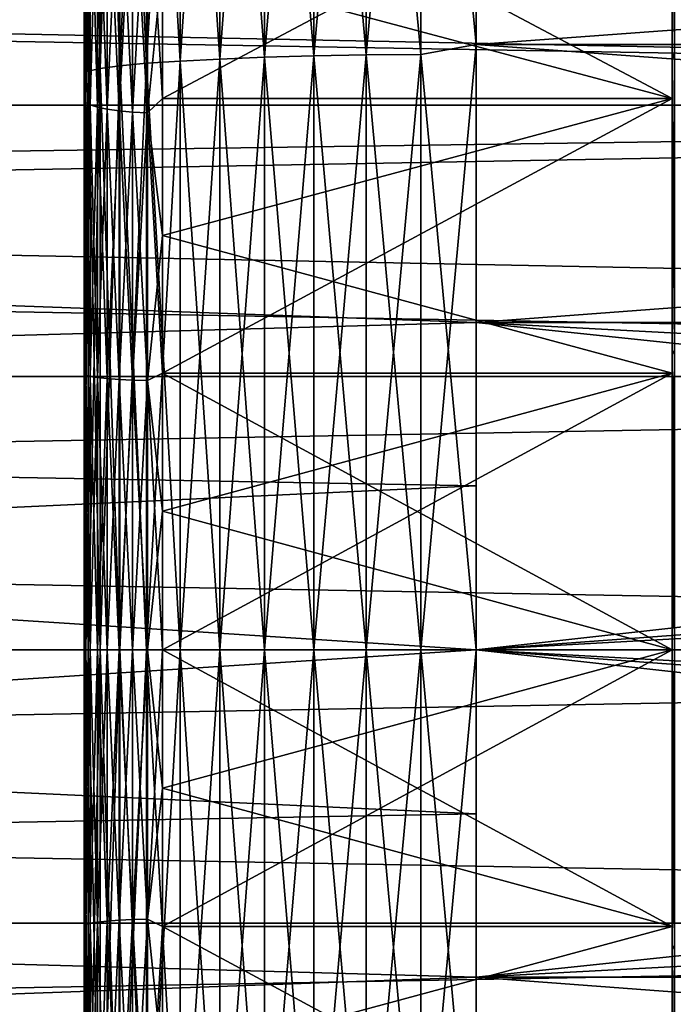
# Model space of a CAD drawing. Header units: metres. Extents: x -17 to 65, y -30 to 30.
# Tile 287 of 413: x 42.8 to 44.5, y -0.9 to 1.6. Entities that reach past the tile are written whole.
import ezdxf

# ---------------------------------------------------------------- set-up
doc = ezdxf.new("R2010")
doc.units = ezdxf.units.M
doc.layers.add('solid_508461', color=7, linetype='CONTINUOUS')

msp = doc.modelspace()

# ---------------------------------------------------------------- linework, layer by layer
at = {"layer": 'solid_508461'}
for points in [[(43.858959, 3.034038, 29.836134), (44, 1.544363, 29.960222), (44, 3.08463, 29.840996)], [(43.858959, 3.034038, -29.836134), (44, 3.08463, -29.840996), (44, 1.544363, -29.960222)], [(44, 1.544363, 29.960222), (65, 1.544303, 29.960224), (65, 3.084638, 29.840996)], [(44, 3.08463, 29.840996), (44, 1.544363, 29.960222), (65, 3.084638, 29.840996)], [(44, 3.08463, -29.840996), (65, 3.084638, -29.840996), (65, 1.544303, -29.960224)], [(44, 1.544363, -29.960222), (44, 3.08463, -29.840996), (65, 1.544303, -29.960224)], [(43.460079, 3.019036, -29.688608), (43.460079, 1.511458, -29.803415), (43.34568, 3.010386, -29.603548)], [(43.460079, 3.019036, 29.688608), (43.34568, 3.010386, 29.603548), (43.34568, 1.507128, 29.718025)], [(43.460079, 1.511458, 29.803415), (43.460079, 3.019036, 29.688608), (43.34568, 1.507128, 29.718025)], [(43.585495, 3.025949, -29.756588), (43.585495, 1.514919, -29.871658), (43.460079, 3.019036, -29.688608)], [(43.585495, 3.025949, 29.756588), (43.460079, 3.019036, 29.688608), (43.460079, 1.511458, 29.803415)], [(43.585495, 1.514919, 29.871658), (43.585495, 3.025949, 29.756588), (43.460079, 1.511458, 29.803415)], [(43.585495, 1.514919, -29.871658), (43.460079, 1.511458, -29.803415), (43.460079, 3.019036, -29.688608)], [(43.719364, 3.030984, -29.806101), (43.719364, 1.51744, -29.921362), (43.585495, 3.025949, -29.756588)], [(43.719364, 3.030984, 29.806101), (43.585495, 3.025949, 29.756588), (43.585495, 1.514919, 29.871658)], [(43.719364, 1.51744, 29.921362), (43.719364, 3.030984, 29.806101), (43.585495, 1.514919, 29.871658)], [(43.719364, 1.51744, -29.921362), (43.585495, 1.514919, -29.871658), (43.585495, 3.025949, -29.756588)], [(43.858959, 3.034038, -29.836134), (43.858959, 1.518969, -29.951511), (43.719364, 3.030984, -29.806101)], [(43.858959, 3.034038, 29.836134), (43.719364, 3.030984, 29.806101), (43.719364, 1.51744, 29.921362)], [(43.858959, 1.518969, 29.951511), (43.858959, 3.034038, 29.836134), (43.719364, 1.51744, 29.921362)], [(43.858959, 1.518969, -29.951511), (43.719364, 1.51744, -29.921362), (43.719364, 3.030984, -29.806101)], [(43.858959, 1.518969, 29.951511), (44, 1.544363, 29.960222), (43.858959, 3.034038, 29.836134)], [(43.858959, 3.034038, -29.836134), (44, 1.544363, -29.960222), (43.858959, 1.518969, -29.951511)], [(43.244625, 3.000176, -29.503141), (43.244625, 1.502016, -29.617229), (43.158978, 2.988614, -29.389437)], [(43.244625, 3.000176, 29.503141), (43.158978, 2.988614, 29.389437), (43.158978, 1.496227, 29.503086)], [(43.244625, 1.502016, 29.617229), (43.244625, 3.000176, 29.503141), (43.158978, 1.496227, 29.503086)], [(43.34568, 3.010386, -29.603548), (43.34568, 1.507128, -29.718025), (43.244625, 3.000176, -29.503141)], [(43.34568, 3.010386, 29.603548), (43.244625, 3.000176, 29.503141), (43.244625, 1.502016, 29.617229)], [(43.34568, 1.507128, 29.718025), (43.34568, 3.010386, 29.603548), (43.244625, 1.502016, 29.617229)], [(43.34568, 1.507128, -29.718025), (43.244625, 1.502016, -29.617229), (43.244625, 3.000176, -29.503141)], [(43.460079, 1.511458, -29.803415), (43.34568, 1.507128, -29.718025), (43.34568, 3.010386, -29.603548)], [(43.090488, 2.975935, -29.264753), (43.090488, 1.489879, -29.37792), (43.040546, 2.962398, -29.131634)], [(43.090488, 2.975935, 29.264753), (43.040546, 2.962398, 29.131634), (43.040546, 1.483102, 29.244286)], [(43.090488, 1.489879, 29.37792), (43.090488, 2.975935, 29.264753), (43.040546, 1.483102, 29.244286)], [(43.158978, 2.988614, -29.389437), (43.158978, 1.496227, -29.503086), (43.090488, 2.975935, -29.264753)], [(43.158978, 2.988614, 29.389437), (43.090488, 2.975935, 29.264753), (43.090488, 1.489879, 29.37792)], [(43.158978, 1.496227, 29.503086), (43.158978, 2.988614, 29.389437), (43.090488, 1.489879, 29.37792)], [(43.158978, 1.496227, -29.503086), (43.090488, 1.489879, -29.37792), (43.090488, 2.975935, -29.264753)], [(43.244625, 1.502016, -29.617229), (43.158978, 1.496227, -29.503086), (43.158978, 2.988614, -29.389437)], [(43.010178, 2.948279, -28.992796), (43.010178, 1.476034, -29.104912), (43, 2.273082, -28.910778)], [(43.010178, 2.948279, 28.992796), (43, 2.273071, 28.910778), (43, 1.515642, 28.960361)], [(43.010178, 1.476034, 29.104912), (43.010178, 2.948279, 28.992796), (43, 1.515642, 28.960361)], [(43.040546, 2.962398, -29.131634), (43.040546, 1.483102, -29.244286), (43.010178, 2.948279, -28.992796)], [(43.040546, 2.962398, 29.131634), (43.010178, 2.948279, 28.992796), (43.010178, 1.476034, 29.104912)], [(43.040546, 1.483102, 29.244286), (43.040546, 2.962398, 29.131634), (43.010178, 1.476034, 29.104912)], [(43.040546, 1.483102, -29.244286), (43.010178, 1.476034, -29.104912), (43.010178, 2.948279, -28.992796)], [(43.090488, 1.489879, -29.37792), (43.040546, 1.483102, -29.244286), (43.040546, 2.962398, -29.131634)], [(43, 2.0827, -8.034443), (43, 2.273082, -28.910778), (43, 1.515652, -28.960361)], [(43.010178, 1.476034, -29.104912), (43, 1.515652, -28.960361), (43, 2.273082, -28.910778)], [(43, 2.082708, 8.034441), (43, 1.515642, 28.960361), (43, 2.273071, 28.910778)], [(44.505764, 1.523903, 9.132253), (44.5, 2.250454, 8.920503), (44.505764, 2.272834, 8.975219)], [(44.505764, 2.272834, -8.975219), (44.5, 2.250446, -8.920505), (44.505764, 1.523903, -9.132253)], [(44.5, 2.096466, 7.823985), (44.5, 2.250454, 8.920503), (44.5, 1.505854, 9.075926)], [(44.505764, 1.523903, 9.132253), (44.5, 1.505854, 9.075926), (44.5, 2.250454, 8.920503)], [(44.5, 2.096466, -7.823985), (44.5, 1.505845, -9.075928), (44.5, 2.250446, -8.920505)], [(44.505764, 1.523903, -9.132253), (44.5, 2.250446, -8.920505), (44.5, 1.505845, -9.075928)], [(43.200001, 1.40655, -7.976943), (44.5, 1.406481, -7.976955), (44.5, 2.096466, -7.823985)], [(43.200001, 1.753161, -7.907998), (43.200001, 1.40655, -7.976943), (44.5, 2.096466, -7.823985)], [(43.200001, 2.096434, 7.823999), (44.5, 2.096466, 7.823985), (44.5, 1.406481, 7.976955)], [(43.200001, 1.753161, 7.907998), (43.200001, 2.096434, 7.823999), (44.5, 1.406481, 7.976955)], [(44.5, 1.406481, 7.976955), (44.5, 2.096466, 7.823985), (44.5, 1.505854, 9.075926)], [(44.5, 2.096466, -7.823985), (44.5, 1.406481, -7.976955), (44.5, 1.505845, -9.075928)], [(52, 1.389159, -7.878468), (13.5, 1.389214, -7.878456), (13.5, 2.070524, -7.727413)], [(52, 2.070505, -7.727415), (52, 1.389159, -7.878468), (13.5, 2.070524, -7.727413)], [(52, 2.070505, 7.727415), (13.5, 2.070524, 7.727413), (13.5, 1.389214, 7.878456)], [(52, 1.389159, 7.878468), (52, 2.070505, 7.727415), (13.5, 1.389214, 7.878456)], [(43, 2.082708, 8.034441), (43, 1.393677, 8.182158), (43, 1.515642, 28.960361)], [(43.003796, 1.396152, 8.142383), (43, 1.393677, 8.182158), (43, 2.082708, 8.034441)], [(43.003796, 1.396152, 8.142383), (43, 2.082708, 8.034441), (43.003796, 2.081645, 7.994648)], [(43, 1.393668, -8.182158), (43, 2.0827, -8.034443), (43, 1.515652, -28.960361)], [(43.003796, 1.396152, -8.142383), (43, 2.0827, -8.034443), (43, 1.393668, -8.182158)], [(43.003796, 2.081645, -7.994648), (43, 2.0827, -8.034443), (43.003796, 1.396152, -8.142383)], [(43.003796, 2.081645, -7.994648), (43.003796, 1.396152, -8.142383), (43.015148, 2.072178, -7.958292)], [(43.003796, 2.081645, 7.994648), (43.015148, 2.072178, 7.958292), (43.015148, 1.389803, 8.105355)], [(43.003796, 1.396152, 8.142383), (43.003796, 2.081645, 7.994648), (43.015148, 1.389803, 8.105355)], [(43.003796, 1.396152, -8.142383), (43.015148, 1.389803, -8.105355), (43.015148, 2.072178, -7.958292)], [(43.015148, 2.072178, -7.958292), (43.015148, 1.389803, -8.105355), (43.033619, 2.063452, -7.924781)], [(43.015148, 2.072178, 7.958292), (43.033619, 2.063452, 7.924781), (43.033619, 1.38395, 8.071225)], [(43.015148, 1.389803, 8.105355), (43.015148, 2.072178, 7.958292), (43.033619, 1.38395, 8.071225)], [(43.015148, 1.389803, -8.105355), (43.033619, 1.38395, -8.071225), (43.033619, 2.063452, -7.924781)], [(43.033619, 2.063452, -7.924781), (43.033619, 1.38395, -8.071225), (43.058495, 2.055804, -7.895406)], [(43.033619, 2.063452, 7.924781), (43.058495, 2.055804, 7.895406), (43.058495, 1.378821, 8.041307)], [(43.033619, 1.38395, 8.071225), (43.033619, 2.063452, 7.924781), (43.058495, 1.378821, 8.041307)], [(43.033619, 1.38395, -8.071225), (43.058495, 1.378821, -8.041307), (43.058495, 2.055804, -7.895406)], [(43.058495, 2.055804, -7.895406), (43.058495, 1.378821, -8.041307), (43.088821, 2.049526, -7.871297)], [(43.058495, 2.055804, 7.895406), (43.088821, 2.049526, 7.871297), (43.088821, 1.37461, 8.016753)], [(43.058495, 1.378821, 8.041307), (43.058495, 2.055804, 7.895406), (43.088821, 1.37461, 8.016753)], [(43.058495, 1.378821, -8.041307), (43.088821, 1.37461, -8.016753), (43.088821, 2.049526, -7.871297)], [(43.088821, 2.049526, -7.871297), (43.088821, 1.37461, -8.016753), (43.123428, 2.044862, -7.853384)], [(43.088821, 2.049526, 7.871297), (43.123428, 2.044862, 7.853384), (43.123428, 1.371482, 7.998509)], [(43.088821, 1.37461, 8.016753), (43.088821, 2.049526, 7.871297), (43.123428, 1.371482, 7.998509)], [(43.088821, 1.37461, -8.016753), (43.123428, 1.371482, -7.998509), (43.123428, 2.044862, -7.853384)], [(43.123428, 2.044862, -7.853384), (43.123428, 1.371482, -7.998509), (43.16098, 2.041991, -7.842356)], [(43.123428, 2.044862, 7.853384), (43.16098, 2.041991, 7.842356), (43.16098, 1.369556, 7.987277)], [(43.123428, 1.371482, 7.998509), (43.123428, 2.044862, 7.853384), (43.16098, 1.369556, 7.987277)], [(43.123428, 1.371482, -7.998509), (43.16098, 1.369556, -7.987277), (43.16098, 2.041991, -7.842356)], [(43.16098, 2.041991, -7.842356), (43.16098, 1.369556, -7.987277), (43.200001, 1.753161, -7.907998)], [(43.16098, 2.041991, 7.842356), (43.200001, 1.753161, 7.907998), (43.200001, 1.40655, 7.976943)], [(43.16098, 1.369556, 7.987277), (43.16098, 2.041991, 7.842356), (43.200001, 1.40655, 7.976943)], [(35, 1.729163, -6.265776), (51.500004, 1.396535, -6.348204), (51.500004, 1.947275, -6.201461)], [(35, 1.729163, 6.265776), (51.500004, 1.947274, 6.201461), (51.500004, 1.396535, 6.348204)], [(43.16098, 1.369556, -7.987277), (43.200001, 1.40655, -7.976943), (43.200001, 1.753161, -7.907998)], [(43.200001, 1.40655, 7.976943), (43.200001, 1.753161, 7.907998), (44.5, 1.406481, 7.976955)], [(35, 1.160623, 6.395543), (35, 1.729163, 6.265776), (51.500004, 1.396535, 6.348204)], [(35, 1.729163, -6.265776), (35, 1.160623, -6.395543), (51.500004, 1.396535, -6.348204)], [(43.858959, 1.518969, -29.951511), (44, 1.544363, -29.960222), (44, 0, -30)], [(43.858959, 0, 29.990004), (44, 0, 30), (44, 1.544363, 29.960222)], [(43.858959, 1.518969, 29.951511), (43.858959, 0, 29.990004), (44, 1.544363, 29.960222)], [(44, 1.544363, 29.960222), (44, 0, 30), (65, 1.544303, 29.960224)], [(44, 1.544363, -29.960222), (65, 1.544303, -29.960224), (65, 0, -30)], [(44, 1.544363, -29.960222), (65, 0, -30), (44, 0, -30)], [(44, 0, 30), (65, 0, 30), (65, 1.544303, 29.960224)], [(43, 1.393668, -8.182158), (43, 1.515652, -28.960361), (43, 0.757963, -28.990101)], [(43.010178, 1.476034, -29.104912), (43, 0.757963, -28.990101), (43, 1.515652, -28.960361)], [(43, 1.393677, 8.182158), (43, 0.757956, 28.990101), (43, 1.515642, 28.960361)], [(43.010178, 1.476034, 29.104912), (43, 1.515642, 28.960361), (43, 0.757956, 28.990101)], [(43.34568, 1.507128, 29.718025), (43.244625, 0, 29.655293), (43.34568, 0, 29.756216)], [(43.34568, 1.507128, 29.718025), (43.244625, 1.502016, 29.617229), (43.244625, 0, 29.655293)], [(43.34568, 1.507128, -29.718025), (43.34568, 0, -29.756216), (43.244625, 1.502016, -29.617229)], [(43.460079, 1.511458, 29.803415), (43.34568, 0, 29.756216), (43.460079, 0, 29.841717)], [(43.460079, 1.511458, 29.803415), (43.34568, 1.507128, 29.718025), (43.34568, 0, 29.756216)], [(43.460079, 1.511458, -29.803415), (43.460079, 0, -29.841717), (43.34568, 1.507128, -29.718025)], [(43.34568, 1.507128, -29.718025), (43.460079, 0, -29.841717), (43.34568, 0, -29.756216)], [(43.585495, 1.514919, 29.871658), (43.460079, 0, 29.841717), (43.585495, 0, 29.910048)], [(43.585495, 1.514919, 29.871658), (43.460079, 1.511458, 29.803415), (43.460079, 0, 29.841717)], [(43.585495, 1.514919, -29.871658), (43.585495, 0, -29.910048), (43.460079, 1.511458, -29.803415)], [(43.460079, 1.511458, -29.803415), (43.585495, 0, -29.910048), (43.460079, 0, -29.841717)], [(43.719364, 1.51744, 29.921362), (43.585495, 0, 29.910048), (43.719364, 0, 29.959814)], [(43.719364, 1.51744, 29.921362), (43.585495, 1.514919, 29.871658), (43.585495, 0, 29.910048)], [(43.719364, 1.51744, -29.921362), (43.719364, 0, -29.959814), (43.585495, 1.514919, -29.871658)], [(43.585495, 1.514919, -29.871658), (43.719364, 0, -29.959814), (43.585495, 0, -29.910048)], [(43.858959, 1.518969, 29.951511), (43.719364, 0, 29.959814), (43.858959, 0, 29.990004)], [(43.858959, 1.518969, 29.951511), (43.719364, 1.51744, 29.921362), (43.719364, 0, 29.959814)], [(43.858959, 1.518969, -29.951511), (43.858959, 0, -29.990004), (43.719364, 1.51744, -29.921362)], [(43.719364, 1.51744, -29.921362), (43.858959, 0, -29.990004), (43.719364, 0, -29.959814)], [(43.858959, 1.518969, -29.951511), (44, 0, -30), (43.858959, 0, -29.990004)], [(44.505764, 0.764563, 9.226905), (44.5, 1.505854, 9.075926), (44.505764, 1.523903, 9.132253)], [(44.505764, 1.523903, -9.132253), (44.5, 1.505845, -9.075928), (44.505764, 0.764563, -9.226905)], [(43.040546, 1.483102, 29.244286), (43.010178, 0, 29.142315), (43.040546, 0, 29.28187)], [(43.040546, 1.483102, 29.244286), (43.010178, 1.476034, 29.104912), (43.010178, 0, 29.142315)], [(43.040546, 1.483102, -29.244286), (43.040546, 0, -29.28187), (43.010178, 1.476034, -29.104912)], [(43.090488, 1.489879, 29.37792), (43.040546, 0, 29.28187), (43.090488, 0, 29.415674)], [(43.090488, 1.489879, 29.37792), (43.040546, 1.483102, 29.244286), (43.040546, 0, 29.28187)], [(43.090488, 1.489879, -29.37792), (43.090488, 0, -29.415674), (43.040546, 1.483102, -29.244286)], [(43.040546, 1.483102, -29.244286), (43.090488, 0, -29.415674), (43.040546, 0, -29.28187)], [(43.158978, 1.496227, 29.503086), (43.090488, 0, 29.415674), (43.158978, 0, 29.541)], [(43.158978, 1.496227, 29.503086), (43.090488, 1.489879, 29.37792), (43.090488, 0, 29.415674)], [(43.158978, 1.496227, -29.503086), (43.158978, 0, -29.541), (43.090488, 1.489879, -29.37792)], [(43.090488, 1.489879, -29.37792), (43.158978, 0, -29.541), (43.090488, 0, -29.415674)], [(43.244625, 1.502016, 29.617229), (43.158978, 0, 29.541), (43.244625, 0, 29.655293)], [(43.244625, 1.502016, 29.617229), (43.158978, 1.496227, 29.503086), (43.158978, 0, 29.541)], [(43.244625, 1.502016, -29.617229), (43.244625, 0, -29.655293), (43.158978, 1.496227, -29.503086)], [(43.158978, 1.496227, -29.503086), (43.244625, 0, -29.655293), (43.158978, 0, -29.541)], [(43.244625, 1.502016, -29.617229), (43.34568, 0, -29.756216), (43.244625, 0, -29.655293)], [(44.5, 1.406481, 7.976955), (44.5, 1.505854, 9.075926), (44.5, 0.753388, 9.169094)], [(44.505764, 0.764563, 9.226905), (44.5, 0.753388, 9.169094), (44.5, 1.505854, 9.075926)], [(44.5, 1.406481, -7.976955), (44.5, 0.753381, -9.169095), (44.5, 1.505845, -9.075928)], [(44.505764, 0.764563, -9.226905), (44.5, 1.505845, -9.075928), (44.5, 0.753381, -9.169095)], [(43.010178, 1.476034, 29.104912), (43, 0.757956, 28.990101), (43, 0, 29)], [(43.010178, 1.476034, 29.104912), (43, 0, 29), (43.010178, 0, 29.142315)], [(43.010178, 1.476034, -29.104912), (43.010178, 0, -29.142315), (43, 0.757963, -28.990101)], [(43.010178, 1.476034, -29.104912), (43.040546, 0, -29.28187), (43.010178, 0, -29.142315)], [(52, 0.697224, -7.969552), (13.5, 0.697233, -7.969556), (13.5, 1.389214, -7.878456)], [(52, 1.389159, -7.878468), (52, 0.697224, -7.969552), (13.5, 1.389214, -7.878456)], [(52, 1.389159, 7.878468), (13.5, 1.389214, 7.878456), (13.5, 0.697233, 7.969556)], [(52, 0.697224, 7.969552), (52, 1.389159, 7.878468), (13.5, 0.697233, 7.969556)], [(35, 1.160623, 6.395543), (51.500004, 1.396535, 6.348204), (51.500004, 0.834936, 6.446152)], [(35, 1.160623, -6.395543), (44, 0.834936, -6.446152), (51.500004, 1.396535, -6.348204)], [(43.003796, 0.7006, 8.231452), (43, 1.393677, 8.182158), (43.003796, 1.396152, 8.142383)], [(43.003796, 1.396152, -8.142383), (43, 1.393668, -8.182158), (43.003796, 0.7006, -8.231452)], [(43, 1.393677, 8.182158), (43, 0.697192, 8.27066), (43, 0.757956, 28.990101)], [(43.003796, 0.7006, 8.231452), (43, 0.697192, 8.27066), (43, 1.393677, 8.182158)], [(43, 0.697185, -8.270661), (43, 1.393668, -8.182158), (43, 0.757963, -28.990101)], [(43.003796, 0.7006, -8.231452), (43, 1.393668, -8.182158), (43, 0.697185, -8.270661)], [(43.003796, 1.396152, -8.142383), (43.003796, 0.7006, -8.231452), (43.015148, 1.389803, -8.105355)], [(43.003796, 1.396152, 8.142383), (43.015148, 1.389803, 8.105355), (43.015148, 0.697414, 8.194019)], [(43.003796, 0.7006, 8.231452), (43.003796, 1.396152, 8.142383), (43.015148, 0.697414, 8.194019)], [(43.003796, 0.7006, -8.231452), (43.015148, 0.697414, -8.194019), (43.015148, 1.389803, -8.105355)], [(43.015148, 1.389803, -8.105355), (43.015148, 0.697414, -8.194019), (43.033619, 1.38395, -8.071225)], [(43.015148, 1.389803, 8.105355), (43.033619, 1.38395, 8.071225), (43.033619, 0.694477, 8.159515)], [(43.015148, 0.697414, 8.194019), (43.015148, 1.389803, 8.105355), (43.033619, 0.694477, 8.159515)], [(43.015148, 0.697414, -8.194019), (43.033619, 0.694477, -8.159515), (43.033619, 1.38395, -8.071225)], [(43.033619, 1.38395, -8.071225), (43.033619, 0.694477, -8.159515), (43.058495, 1.378821, -8.041307)], [(43.033619, 1.38395, 8.071225), (43.058495, 1.378821, 8.041307), (43.058495, 0.691903, 8.129271)], [(43.033619, 0.694477, 8.159515), (43.033619, 1.38395, 8.071225), (43.058495, 0.691903, 8.129271)], [(43.16098, 1.369556, -7.987277), (43.200001, 1.057262, -8.030704), (43.200001, 1.40655, -7.976943)], [(43.16098, 1.369556, 7.987277), (43.200001, 1.40655, 7.976943), (43.200001, 1.057262, 8.030704)], [(43.200001, 1.40655, -7.976943), (43.200001, 1.057262, -8.030704), (44.5, 1.406481, -7.976955)], [(43.200001, 1.057262, 8.030704), (43.200001, 1.40655, 7.976943), (44.5, 1.406481, 7.976955)], [(43.200001, 0.705961, -8.069177), (44.5, 0.705973, -8.069169), (44.5, 1.406481, -7.976955)], [(43.200001, 1.057262, -8.030704), (43.200001, 0.705961, -8.069177), (44.5, 1.406481, -7.976955)], [(43.200001, 1.057262, 8.030704), (44.5, 1.406481, 7.976955), (44.5, 0.705973, 8.069169)], [(44, 0.834936, -6.446152), (51.500004, 0.834936, -6.446152), (51.500004, 1.396535, -6.348204)], [(44.5, 0.705973, 8.069169), (44.5, 1.406481, 7.976955), (44.5, 0.753388, 9.169094)], [(44.5, 1.406481, -7.976955), (44.5, 0.705973, -8.069169), (44.5, 0.753381, -9.169095)], [(43.033619, 0.694477, -8.159515), (43.058495, 0.691903, -8.129271), (43.058495, 1.378821, -8.041307)], [(43.058495, 1.378821, -8.041307), (43.058495, 0.691903, -8.129271), (43.088821, 1.37461, -8.016753)], [(43.058495, 1.378821, 8.041307), (43.088821, 1.37461, 8.016753), (43.088821, 0.68979, 8.104447)], [(43.058495, 0.691903, 8.129271), (43.058495, 1.378821, 8.041307), (43.088821, 0.68979, 8.104447)], [(43.058495, 0.691903, -8.129271), (43.088821, 0.68979, -8.104447), (43.088821, 1.37461, -8.016753)], [(43.088821, 1.37461, -8.016753), (43.088821, 0.68979, -8.104447), (43.123428, 1.371482, -7.998509)], [(43.088821, 1.37461, 8.016753), (43.123428, 1.371482, 7.998509), (43.123428, 0.68822, 8.086004)], [(43.088821, 0.68979, 8.104447), (43.088821, 1.37461, 8.016753), (43.123428, 0.68822, 8.086004)], [(43.088821, 0.68979, -8.104447), (43.123428, 0.68822, -8.086004), (43.123428, 1.371482, -7.998509)], [(43.123428, 1.371482, -7.998509), (43.123428, 0.68822, -8.086004), (43.16098, 1.369556, -7.987277)], [(43.123428, 1.371482, 7.998509), (43.16098, 1.369556, 7.987277), (43.16098, 0.687254, 8.074649)], [(43.123428, 0.68822, 8.086004), (43.123428, 1.371482, 7.998509), (43.16098, 0.687254, 8.074649)], [(43.123428, 0.68822, -8.086004), (43.16098, 0.687254, -8.074649), (43.16098, 1.369556, -7.987277)], [(43.16098, 1.369556, -7.987277), (43.16098, 0.687254, -8.074649), (43.200001, 1.057262, -8.030704)], [(43.16098, 1.369556, 7.987277), (43.200001, 1.057262, 8.030704), (43.200001, 0.705961, 8.069177)], [(43.16098, 0.687254, 8.074649), (43.16098, 1.369556, 7.987277), (43.200001, 0.705961, 8.069177)], [(35, 1.160623, 6.395543), (51.500004, 0.834936, 6.446152), (44, 0.834936, 6.446152)], [(35, 0.582621, 6.473829), (35, 1.160623, 6.395543), (44, 0.834936, 6.446152)], [(35, 1.160623, -6.395543), (35, 0.582621, -6.473829), (44, 0.834936, -6.446152)], [(43.16098, 0.687254, -8.074649), (43.200001, 0.705961, -8.069177), (43.200001, 1.057262, -8.030704)], [(43.200001, 0.705961, 8.069177), (43.200001, 1.057262, 8.030704), (44.5, 0.705973, 8.069169)], [(35, 0.582621, 6.473829), (44, 0.834936, 6.446152), (44, 0.418336, 6.486524)], [(35, 0.582621, -6.473829), (44, 0.418336, -6.486524), (44, 0.834936, -6.446152)], [(44, 0, 6.928203), (44, 0.418336, 6.486524), (44, 0.834936, 6.446152)], [(44, 0, 6.928203), (44, 0.834936, 6.446152), (51.500004, 0.834936, 6.446152)], [(44, 0, 6.928203), (51.500004, 0.834936, 6.446152), (51.696056, 0.425534, 6.682521)], [(51.695812, 0.426005, -6.682249), (51.500004, 0.834936, -6.446152), (44, 0.834936, -6.446152)], [(44, 0, -6.928203), (44, 0.834936, -6.446152), (44, 0.418336, -6.486524)], [(51.695812, 0.426005, -6.682249), (44, 0.834936, -6.446152), (51.928207, 0, -6.928203)], [(44, 0, -6.928203), (51.928207, 0, -6.928203), (44, 0.834936, -6.446152)], [(43, 0.697185, -8.270661), (43, 0.757963, -28.990101), (43, 0, -29)], [(43.010178, 0, -29.142315), (43, 0, -29), (43, 0.757963, -28.990101)], [(43, 0, 8.3), (43, 0, 29), (43, 0.757956, 28.990101)], [(43, 0.697192, 8.27066), (43, 0, 8.3), (43, 0.757956, 28.990101)], [(44.505764, 0.764563, -9.226905), (44.5, 0.753381, -9.169095), (44.5, 0, -9.2)], [(44.505764, 0.764563, -9.226905), (44.5, 0, -9.2), (44.505764, 0, -9.258527)], [(44.505764, 0.764563, 9.226905), (44.505764, 0, 9.258527), (44.5, 0.753388, 9.169094)], [(44.5, 0.705973, 8.069169), (44.5, 0.753388, 9.169094), (44.5, 0, 9.2)], [(44.505764, 0, 9.258527), (44.5, 0, 9.2), (44.5, 0.753388, 9.169094)], [(44.5, 0.753381, -9.169095), (44.5, 0, -8.1), (44.5, 0, -9.2)], [(44.5, 0.705973, -8.069169), (44.5, 0, -8.1), (44.5, 0.753381, -9.169095)], [(43.16098, 0.687254, -8.074649), (43.200001, 0.353317, -8.092291), (43.200001, 0.705961, -8.069177)], [(43.16098, 0.687254, 8.074649), (43.200001, 0.705961, 8.069177), (43.200001, 0.353317, 8.092291)], [(44.5, 0.705973, -8.069169), (43.200001, 0, -8.1), (44.5, 0, -8.1)], [(43.200001, 0.353317, -8.092291), (43.200001, 0, -8.1), (44.5, 0.705973, -8.069169)], [(43.200001, 0.705961, 8.069177), (44.5, 0.705973, 8.069169), (44.5, 0, 8.1)], [(43.200001, 0.705961, -8.069177), (43.200001, 0.353317, -8.092291), (44.5, 0.705973, -8.069169)], [(43.200001, 0.353317, 8.092291), (43.200001, 0.705961, 8.069177), (44.5, 0, 8.1)], [(44.5, 0.705973, 8.069169), (44.5, 0, 9.2), (44.5, 0, 8.1)], [(52, 0.697224, 7.969552), (13.5, 0.697233, 7.969556), (13.5, 0, 8)], [(52, 0, -8), (13.5, 0, -8), (13.5, 0.697233, -7.969556)], [(52, 0.697224, -7.969552), (52, 0, -8), (13.5, 0.697233, -7.969556)], [(52, 0.697224, 7.969552), (13.5, 0, 8), (52, 0, 8)], [(43.003796, 0.7006, 8.231452), (43.003796, 0, 8.261213), (43, 0.697192, 8.27066)], [(43.003796, 0.7006, -8.231452), (43, 0.697185, -8.270661), (43, 0, -8.3)], [(43.003796, 0.7006, -8.231452), (43, 0, -8.3), (43.003796, 0, -8.261213)], [(43.003796, 0, 8.261213), (43, 0, 8.3), (43, 0.697192, 8.27066)], [(43, 0, -8.3), (43, 0.697185, -8.270661), (43, 0, -29)], [(43.003796, 0.7006, 8.231452), (43.015148, 0, 8.223645), (43.003796, 0, 8.261213)], [(43.003796, 0.7006, 8.231452), (43.015148, 0.697414, 8.194019), (43.015148, 0, 8.223645)], [(43.003796, 0.7006, -8.231452), (43.003796, 0, -8.261213), (43.015148, 0.697414, -8.194019)], [(43.015148, 0.697414, -8.194019), (43.003796, 0, -8.261213), (43.015148, 0, -8.223645)], [(43.015148, 0.697414, 8.194019), (43.033619, 0, 8.189016), (43.015148, 0, 8.223645)], [(43.015148, 0.697414, 8.194019), (43.033619, 0.694477, 8.159515), (43.033619, 0, 8.189016)], [(43.015148, 0.697414, -8.194019), (43.015148, 0, -8.223645), (43.033619, 0.694477, -8.159515)], [(43.033619, 0.694477, -8.159515), (43.015148, 0, -8.223645), (43.033619, 0, -8.189016)], [(43.033619, 0.694477, 8.159515), (43.058495, 0, 8.158662), (43.033619, 0, 8.189016)], [(43.033619, 0.694477, 8.159515), (43.058495, 0.691903, 8.129271), (43.058495, 0, 8.158662)], [(43.033619, 0.694477, -8.159515), (43.033619, 0, -8.189016), (43.058495, 0.691903, -8.129271)], [(43.058495, 0.691903, -8.129271), (43.033619, 0, -8.189016), (43.058495, 0, -8.158662)], [(43.058495, 0.691903, 8.129271), (43.088821, 0, 8.13375), (43.058495, 0, 8.158662)], [(43.058495, 0.691903, 8.129271), (43.088821, 0.68979, 8.104447), (43.088821, 0, 8.13375)], [(43.058495, 0.691903, -8.129271), (43.058495, 0, -8.158662), (43.088821, 0.68979, -8.104447)], [(43.088821, 0.68979, -8.104447), (43.058495, 0, -8.158662), (43.088821, 0, -8.13375)], [(43.088821, 0.68979, 8.104447), (43.123428, 0, 8.115239), (43.088821, 0, 8.13375)], [(43.088821, 0.68979, 8.104447), (43.123428, 0.68822, 8.086004), (43.123428, 0, 8.115239)], [(43.088821, 0.68979, -8.104447), (43.088821, 0, -8.13375), (43.123428, 0.68822, -8.086004)], [(43.123428, 0.68822, -8.086004), (43.088821, 0, -8.13375), (43.123428, 0, -8.115239)], [(43.123428, 0.68822, 8.086004), (43.16098, 0, 8.103843), (43.123428, 0, 8.115239)], [(43.123428, 0.68822, 8.086004), (43.16098, 0.687254, 8.074649), (43.16098, 0, 8.103843)], [(43.123428, 0.68822, -8.086004), (43.123428, 0, -8.115239), (43.16098, 0.687254, -8.074649)], [(43.16098, 0.687254, -8.074649), (43.123428, 0, -8.115239), (43.16098, 0, -8.103843)], [(43.16098, 0.687254, 8.074649), (43.200001, 0.353317, 8.092291), (43.200001, 0, 8.1)], [(43.16098, 0.687254, 8.074649), (43.200001, 0, 8.1), (43.16098, 0, 8.103843)], [(43.16098, 0.687254, -8.074649), (43.16098, 0, -8.103843), (43.200001, 0.353317, -8.092291)], [(35, 0.582621, 6.473829), (44, 0.418336, 6.486524), (44, 0, 6.5)], [(35, 0, 6.5), (35, 0.582621, 6.473829), (44, 0, 6.5)], [(35, 0.582621, -6.473829), (35, 0, -6.5), (44, 0.418336, -6.486524)], [(35, 0, -6.5), (44, 0, -6.5), (44, 0.418336, -6.486524)], [(44, 0, 6.928203), (51.696056, 0.425534, 6.682521), (51.928207, 0, 6.928203)], [(44, 0, 6.928203), (44, 0, 6.5), (44, 0.418336, 6.486524)], [(44, 0, -6.928203), (44, 0.418336, -6.486524), (44, 0, -6.5)], [(43.16098, 0, -8.103843), (43.200001, 0, -8.1), (43.200001, 0.353317, -8.092291)], [(43.200001, 0.353317, 8.092291), (44.5, 0, 8.1), (43.200001, 0, 8.1)], [(52, 0, 8), (13.5, 0, 8), (13.5, -0.697233, 7.969556)], [(52, -0.697224, 7.969552), (52, 0, 8), (13.5, -0.697233, 7.969556)], [(52, -0.697224, -7.969552), (13.5, -0.697233, -7.969556), (13.5, 0, -8)], [(52, 0, -8), (52, -0.697224, -7.969552), (13.5, 0, -8)], [(44, -0.418336, 6.486524), (35, 0, 6.5), (44, 0, 6.5)], [(35, -0.582621, -6.473829), (44, 0, -6.5), (35, 0, -6.5)], [(44, -0.418336, -6.486524), (44, 0, -6.5), (35, -0.582621, -6.473829)], [(44, -0.418336, 6.486524), (35, -0.582621, 6.473829), (35, 0, 6.5)], [(43.010178, 0, 29.142315), (43, 0, 29), (43, -0.757963, 28.990101)], [(43.010178, -1.476034, 29.104912), (43.010178, 0, 29.142315), (43, -0.757963, 28.990101)], [(43, 0, -8.3), (43, 0, -29), (43, -0.757956, -28.990101)], [(43.010178, -1.476034, -29.104912), (43, -0.757956, -28.990101), (43, 0, -29)], [(43, -0.697192, -8.27066), (43, 0, -8.3), (43, -0.757956, -28.990101)], [(43.010178, 0, -29.142315), (43.010178, -1.476034, -29.104912), (43, 0, -29)], [(43.003796, 0, -8.261213), (43, 0, -8.3), (43, -0.697192, -8.27066)], [(43.003796, 0, -8.261213), (43, -0.697192, -8.27066), (43.003796, -0.7006, -8.231452)], [(43.003796, -0.7006, -8.231452), (43.015148, -0.697414, -8.194019), (43.015148, 0, -8.223645)], [(43.003796, 0, -8.261213), (43.003796, -0.7006, -8.231452), (43.015148, 0, -8.223645)], [(43.040546, 0, 29.28187), (43.010178, 0, 29.142315), (43.010178, -1.476034, 29.104912)], [(43.040546, -1.483102, 29.244286), (43.040546, 0, 29.28187), (43.010178, -1.476034, 29.104912)], [(43.015148, -0.697414, -8.194019), (43.033619, -0.694477, -8.159515), (43.033619, 0, -8.189016)], [(43.015148, 0, -8.223645), (43.015148, -0.697414, -8.194019), (43.033619, 0, -8.189016)], [(43.033619, -0.694477, -8.159515), (43.058495, -0.691903, -8.129271), (43.058495, 0, -8.158662)], [(43.033619, 0, -8.189016), (43.033619, -0.694477, -8.159515), (43.058495, 0, -8.158662)], [(43.090488, 0, 29.415674), (43.040546, 0, 29.28187), (43.040546, -1.483102, 29.244286)], [(43.090488, -1.489879, 29.37792), (43.090488, 0, 29.415674), (43.040546, -1.483102, 29.244286)], [(43.058495, -0.691903, -8.129271), (43.088821, -0.68979, -8.104447), (43.088821, 0, -8.13375)], [(43.058495, 0, -8.158662), (43.058495, -0.691903, -8.129271), (43.088821, 0, -8.13375)], [(43.088821, -0.68979, -8.104447), (43.123428, -0.68822, -8.086004), (43.123428, 0, -8.115239)], [(43.088821, 0, -8.13375), (43.088821, -0.68979, -8.104447), (43.123428, 0, -8.115239)], [(43.158978, 0, 29.541), (43.090488, 0, 29.415674), (43.090488, -1.489879, 29.37792)], [(43.158978, -1.496227, 29.503086), (43.158978, 0, 29.541), (43.090488, -1.489879, 29.37792)], [(43.123428, -0.68822, -8.086004), (43.16098, -0.687254, -8.074649), (43.16098, 0, -8.103843)], [(43.123428, 0, -8.115239), (43.123428, -0.68822, -8.086004), (43.16098, 0, -8.103843)], [(43.244625, 0, 29.655293), (43.158978, 0, 29.541), (43.158978, -1.496227, 29.503086)], [(43.244625, -1.502016, 29.617229), (43.244625, 0, 29.655293), (43.158978, -1.496227, 29.503086)], [(43.16098, -0.687254, -8.074649), (43.200001, -0.353317, -8.092291), (43.200001, 0, -8.1)], [(43.16098, 0, -8.103843), (43.16098, -0.687254, -8.074649), (43.200001, 0, -8.1)], [(43.200001, -0.353317, -8.092291), (44.5, 0, -8.1), (43.200001, 0, -8.1)], [(43.200001, -0.705961, -8.069177), (44.5, -0.705973, -8.069169), (44.5, 0, -8.1)], [(43.200001, -0.353317, -8.092291), (43.200001, -0.705961, -8.069177), (44.5, 0, -8.1)], [(43.200001, 0, 8.1), (44.5, 0, 8.1), (44.5, -0.705973, 8.069169)], [(43.34568, 0, 29.756216), (43.244625, 0, 29.655293), (43.244625, -1.502016, 29.617229)], [(43.34568, -1.507128, 29.718025), (43.34568, 0, 29.756216), (43.244625, -1.502016, 29.617229)], [(43.460079, 0, 29.841717), (43.34568, 0, 29.756216), (43.34568, -1.507128, 29.718025)], [(43.460079, -1.511458, 29.803415), (43.460079, 0, 29.841717), (43.34568, -1.507128, 29.718025)], [(43.585495, 0, 29.910048), (43.460079, 0, 29.841717), (43.460079, -1.511458, 29.803415)], [(43.585495, -1.514919, 29.871658), (43.585495, 0, 29.910048), (43.460079, -1.511458, 29.803415)], [(43.719364, 0, 29.959814), (43.585495, 0, 29.910048), (43.585495, -1.514919, 29.871658)], [(43.719364, -1.51744, 29.921362), (43.719364, 0, 29.959814), (43.585495, -1.514919, 29.871658)], [(43.858959, 0, 29.990004), (43.719364, 0, 29.959814), (43.719364, -1.51744, 29.921362)], [(43.858959, -1.518969, 29.951511), (43.858959, 0, 29.990004), (43.719364, -1.51744, 29.921362)], [(43.858959, 0, -29.990004), (44, 0, -30), (44, -1.544363, -29.960222)], [(43.858959, -1.518969, 29.951511), (44, 0, 30), (43.858959, 0, 29.990004)], [(44, 0, 6.928203), (44, -0.418336, 6.486524), (44, 0, 6.5)], [(44, 0, -6.928203), (44, 0, -6.5), (44, -0.418336, -6.486524)], [(44, 0, -6.928203), (44, -0.418336, -6.486524), (44, -0.834936, -6.446152)], [(44, 0, -6.928203), (44, -0.834936, -6.446152), (51.500004, -0.834936, -6.446152)], [(44, 0, -6.928203), (51.500004, -0.834936, -6.446152), (51.696056, -0.425534, -6.682521)], [(44, 0, 6.928203), (44, -0.834936, 6.446152), (44, -0.418336, 6.486524)], [(51.695812, -0.426005, 6.682249), (44, -0.834936, 6.446152), (51.928207, 0, 6.928203)], [(44, 0, 6.928203), (51.928207, 0, 6.928203), (44, -0.834936, 6.446152)], [(44, 0, -6.928203), (51.696056, -0.425534, -6.682521), (51.928207, 0, -6.928203)], [(44, -1.544363, 29.960222), (65, -1.544303, 29.960224), (65, 0, 30)], [(44, 0, 30), (44, -1.544363, 29.960222), (65, 0, 30)], [(44, 0, -30), (65, 0, -30), (65, -1.544303, -29.960224)], [(44, -1.544363, -29.960222), (44, 0, -30), (65, -1.544303, -29.960224)], [(44.5, 0, -9.2), (44.5, 0, -8.1), (44.5, -0.705973, -8.069169)], [(44.5, -0.753388, -9.169094), (44.5, 0, -9.2), (44.5, -0.705973, -8.069169)], [(44.5, -0.753381, 9.169095), (44.5, -0.705973, 8.069169), (44.5, 0, 8.1)], [(44.5, 0, 9.2), (44.5, -0.753381, 9.169095), (44.5, 0, 8.1)], [(44.505764, 0, -9.258527), (44.5, 0, -9.2), (44.5, -0.753388, -9.169094)], [(44.505764, 0, -9.258527), (44.5, -0.753388, -9.169094), (44.505764, -0.764563, -9.226905)], [(43, -0.697185, 8.270661), (43, -0.757963, 28.990101), (43, 0, 29)], [(43, -0.697185, 8.270661), (43, 0, 29), (43, 0, 8.3)], [(43.003796, -0.7006, 8.231452), (43, -0.697185, 8.270661), (43, 0, 8.3)], [(43.003796, -0.7006, 8.231452), (43, 0, 8.3), (43.003796, 0, 8.261213)], [(43.003796, 0, 8.261213), (43.015148, 0, 8.223645), (43.015148, -0.697414, 8.194019)], [(43.003796, -0.7006, 8.231452), (43.003796, 0, 8.261213), (43.015148, -0.697414, 8.194019)], [(43.040546, -1.483102, -29.244286), (43.010178, -1.476034, -29.104912), (43.010178, 0, -29.142315)], [(43.040546, 0, -29.28187), (43.040546, -1.483102, -29.244286), (43.010178, 0, -29.142315)], [(43.015148, 0, 8.223645), (43.033619, 0, 8.189016), (43.033619, -0.694477, 8.159515)], [(43.015148, -0.697414, 8.194019), (43.015148, 0, 8.223645), (43.033619, -0.694477, 8.159515)], [(43.033619, 0, 8.189016), (43.058495, 0, 8.158662), (43.058495, -0.691903, 8.129271)], [(43.033619, -0.694477, 8.159515), (43.033619, 0, 8.189016), (43.058495, -0.691903, 8.129271)], [(43.090488, -1.489879, -29.37792), (43.040546, -1.483102, -29.244286), (43.040546, 0, -29.28187)], [(43.090488, 0, -29.415674), (43.090488, -1.489879, -29.37792), (43.040546, 0, -29.28187)], [(43.058495, 0, 8.158662), (43.088821, 0, 8.13375), (43.088821, -0.68979, 8.104447)], [(43.058495, -0.691903, 8.129271), (43.058495, 0, 8.158662), (43.088821, -0.68979, 8.104447)], [(43.088821, 0, 8.13375), (43.123428, 0, 8.115239), (43.123428, -0.68822, 8.086004)], [(43.088821, -0.68979, 8.104447), (43.088821, 0, 8.13375), (43.123428, -0.68822, 8.086004)], [(43.158978, -1.496227, -29.503086), (43.090488, -1.489879, -29.37792), (43.090488, 0, -29.415674)], [(43.158978, 0, -29.541), (43.158978, -1.496227, -29.503086), (43.090488, 0, -29.415674)], [(43.123428, 0, 8.115239), (43.16098, 0, 8.103843), (43.16098, -0.687254, 8.074649)], [(43.123428, -0.68822, 8.086004), (43.123428, 0, 8.115239), (43.16098, -0.687254, 8.074649)], [(43.244625, -1.502016, -29.617229), (43.158978, -1.496227, -29.503086), (43.158978, 0, -29.541)], [(43.244625, 0, -29.655293), (43.244625, -1.502016, -29.617229), (43.158978, 0, -29.541)], [(43.16098, 0, 8.103843), (43.200001, 0, 8.1), (43.200001, -0.353317, 8.092291)], [(43.16098, -0.687254, 8.074649), (43.16098, 0, 8.103843), (43.200001, -0.353317, 8.092291)], [(43.200001, -0.353317, 8.092291), (43.200001, 0, 8.1), (44.5, -0.705973, 8.069169)], [(43.34568, -1.507128, -29.718025), (43.244625, -1.502016, -29.617229), (43.244625, 0, -29.655293)], [(43.34568, 0, -29.756216), (43.34568, -1.507128, -29.718025), (43.244625, 0, -29.655293)], [(43.460079, -1.511458, -29.803415), (43.34568, -1.507128, -29.718025), (43.34568, 0, -29.756216)], [(43.460079, 0, -29.841717), (43.460079, -1.511458, -29.803415), (43.34568, 0, -29.756216)], [(43.585495, -1.514919, -29.871658), (43.460079, -1.511458, -29.803415), (43.460079, 0, -29.841717)], [(43.585495, 0, -29.910048), (43.585495, -1.514919, -29.871658), (43.460079, 0, -29.841717)], [(43.719364, -1.51744, -29.921362), (43.585495, -1.514919, -29.871658), (43.585495, 0, -29.910048)], [(43.719364, 0, -29.959814), (43.719364, -1.51744, -29.921362), (43.585495, 0, -29.910048)], [(43.858959, -1.518969, -29.951511), (43.719364, -1.51744, -29.921362), (43.719364, 0, -29.959814)], [(43.858959, 0, -29.990004), (43.858959, -1.518969, -29.951511), (43.719364, 0, -29.959814)], [(43.858959, 0, -29.990004), (44, -1.544363, -29.960222), (43.858959, -1.518969, -29.951511)], [(43.858959, -1.518969, 29.951511), (44, -1.544363, 29.960222), (44, 0, 30)], [(44.505764, -0.764563, 9.226905), (44.5, -0.753381, 9.169095), (44.5, 0, 9.2)], [(44.505764, -0.764563, 9.226905), (44.5, 0, 9.2), (44.505764, 0, 9.258527)], [(43.16098, -0.687254, 8.074649), (43.200001, -0.353317, 8.092291), (43.200001, -0.705961, 8.069177)], [(43.16098, -0.687254, -8.074649), (43.200001, -0.705961, -8.069177), (43.200001, -0.353317, -8.092291)], [(43.200001, -0.705961, 8.069177), (43.200001, -0.353317, 8.092291), (44.5, -0.705973, 8.069169)], [(44, -0.834936, -6.446152), (44, -0.418336, -6.486524), (35, -0.582621, -6.473829)], [(44, -0.418336, 6.486524), (44, -0.834936, 6.446152), (35, -0.582621, 6.473829)], [(51.695812, -0.426005, 6.682249), (51.500004, -0.834936, 6.446152), (44, -0.834936, 6.446152)], [(44, -0.834936, -6.446152), (35, -0.582621, -6.473829), (35, -1.160623, -6.395543)], [(44, -0.834936, 6.446152), (35, -1.160623, 6.395543), (35, -0.582621, 6.473829)], [(52, -0.697224, 7.969552), (13.5, -0.697233, 7.969556), (13.5, -1.389214, 7.878456)], [(52, -1.389159, 7.878468), (52, -0.697224, 7.969552), (13.5, -1.389214, 7.878456)], [(52, -0.697224, -7.969552), (52, -1.389159, -7.878468), (13.5, -0.697233, -7.969556)], [(52, -1.389159, -7.878468), (13.5, -1.389214, -7.878456), (13.5, -0.697233, -7.969556)], [(43, -0.697185, 8.270661), (43, -1.393668, 8.182158), (43, -0.757963, 28.990101)], [(43.003796, -0.7006, 8.231452), (43, -1.393668, 8.182158), (43, -0.697185, 8.270661)], [(43, -1.393677, -8.182158), (43, -0.697192, -8.27066), (43, -0.757956, -28.990101)], [(43.003796, -0.7006, -8.231452), (43, -0.697192, -8.27066), (43, -1.393677, -8.182158)], [(43.003796, -0.7006, -8.231452), (43, -1.393677, -8.182158), (43.003796, -1.396152, -8.142383)], [(43.003796, -1.396152, 8.142383), (43, -1.393668, 8.182158), (43.003796, -0.7006, 8.231452)], [(43.003796, -0.7006, 8.231452), (43.015148, -0.697414, 8.194019), (43.015148, -1.389803, 8.105355)], [(43.003796, -1.396152, -8.142383), (43.015148, -1.389803, -8.105355), (43.015148, -0.697414, -8.194019)], [(43.003796, -0.7006, -8.231452), (43.003796, -1.396152, -8.142383), (43.015148, -0.697414, -8.194019)], [(43.003796, -1.396152, 8.142383), (43.003796, -0.7006, 8.231452), (43.015148, -1.389803, 8.105355)], [(43.015148, -0.697414, 8.194019), (43.033619, -0.694477, 8.159515), (43.033619, -1.38395, 8.071225)], [(43.015148, -1.389803, -8.105355), (43.033619, -1.38395, -8.071225), (43.033619, -0.694477, -8.159515)], [(43.015148, -0.697414, -8.194019), (43.015148, -1.389803, -8.105355), (43.033619, -0.694477, -8.159515)], [(43.015148, -1.389803, 8.105355), (43.015148, -0.697414, 8.194019), (43.033619, -1.38395, 8.071225)], [(43.033619, -0.694477, 8.159515), (43.058495, -0.691903, 8.129271), (43.058495, -1.378821, 8.041307)], [(43.033619, -1.38395, -8.071225), (43.058495, -1.378821, -8.041307), (43.058495, -0.691903, -8.129271)], [(43.033619, -0.694477, -8.159515), (43.033619, -1.38395, -8.071225), (43.058495, -0.691903, -8.129271)], [(43.033619, -1.38395, 8.071225), (43.033619, -0.694477, 8.159515), (43.058495, -1.378821, 8.041307)], [(43.058495, -0.691903, 8.129271), (43.088821, -0.68979, 8.104447), (43.088821, -1.37461, 8.016753)], [(43.058495, -1.378821, -8.041307), (43.088821, -1.37461, -8.016753), (43.088821, -0.68979, -8.104447)], [(43.058495, -0.691903, -8.129271), (43.058495, -1.378821, -8.041307), (43.088821, -0.68979, -8.104447)], [(43.058495, -1.378821, 8.041307), (43.058495, -0.691903, 8.129271), (43.088821, -1.37461, 8.016753)], [(43.088821, -0.68979, 8.104447), (43.123428, -0.68822, 8.086004), (43.123428, -1.371482, 7.998509)], [(43.088821, -1.37461, -8.016753), (43.123428, -1.371482, -7.998509), (43.123428, -0.68822, -8.086004)], [(43.088821, -0.68979, -8.104447), (43.088821, -1.37461, -8.016753), (43.123428, -0.68822, -8.086004)], [(43.088821, -1.37461, 8.016753), (43.088821, -0.68979, 8.104447), (43.123428, -1.371482, 7.998509)], [(43.123428, -0.68822, 8.086004), (43.16098, -0.687254, 8.074649), (43.16098, -1.369556, 7.987277)], [(43.123428, -1.371482, -7.998509), (43.16098, -1.369556, -7.987277), (43.16098, -0.687254, -8.074649)], [(43.123428, -0.68822, -8.086004), (43.123428, -1.371482, -7.998509), (43.16098, -0.687254, -8.074649)], [(43.123428, -1.371482, 7.998509), (43.123428, -0.68822, 8.086004), (43.16098, -1.369556, 7.987277)], [(43.16098, -0.687254, 8.074649), (43.200001, -0.705961, 8.069177), (43.200001, -1.057262, 8.030704)], [(43.16098, -1.369556, 7.987277), (43.16098, -0.687254, 8.074649), (43.200001, -1.057262, 8.030704)], [(43.16098, -0.687254, -8.074649), (43.16098, -1.369556, -7.987277), (43.200001, -0.705961, -8.069177)], [(43.16098, -1.369556, -7.987277), (43.200001, -1.057262, -8.030704), (43.200001, -0.705961, -8.069177)], [(43.200001, -0.705961, -8.069177), (43.200001, -1.057262, -8.030704), (44.5, -0.705973, -8.069169)], [(43.200001, -0.705961, 8.069177), (44.5, -0.705973, 8.069169), (44.5, -1.406481, 7.976955)], [(43.200001, -1.057262, 8.030704), (43.200001, -0.705961, 8.069177), (44.5, -1.406481, 7.976955)], [(43.200001, -1.057262, -8.030704), (44.5, -1.406481, -7.976955), (44.5, -0.705973, -8.069169)], [(44.5, -0.753388, -9.169094), (44.5, -0.705973, -8.069169), (44.5, -1.406481, -7.976955)], [(44.5, -0.753381, 9.169095), (44.5, -1.406481, 7.976955), (44.5, -0.705973, 8.069169)], [(44.5, -0.753381, 9.169095), (44.5, -1.505845, 9.075928), (44.5, -1.406481, 7.976955)], [(44.505764, -0.764563, 9.226905), (44.5, -1.505845, 9.075928), (44.5, -0.753381, 9.169095)], [(44.5, -1.505854, -9.075926), (44.5, -0.753388, -9.169094), (44.5, -1.406481, -7.976955)], [(44.505764, -0.764563, -9.226905), (44.5, -0.753388, -9.169094), (44.5, -1.505854, -9.075926)], [(43, -1.393677, -8.182158), (43, -0.757956, -28.990101), (43, -1.515642, -28.960361)], [(43.010178, -1.476034, -29.104912), (43, -1.515642, -28.960361), (43, -0.757956, -28.990101)], [(43, -1.393668, 8.182158), (43, -1.515652, 28.960361), (43, -0.757963, 28.990101)], [(43.010178, -1.476034, 29.104912), (43, -0.757963, 28.990101), (43, -1.515652, 28.960361)], [(44.505764, -0.764563, -9.226905), (44.5, -1.505854, -9.075926), (44.505764, -1.523903, -9.132253)], [(44.505764, -1.523903, 9.132253), (44.5, -1.505845, 9.075928), (44.505764, -0.764563, 9.226905)], [(51.500004, -0.834936, -6.446152), (44, -0.834936, -6.446152), (35, -1.160623, -6.395543)], [(51.500004, -1.396535, -6.348204), (51.500004, -0.834936, -6.446152), (35, -1.160623, -6.395543)], [(44, -0.834936, 6.446152), (51.500004, -1.396535, 6.348204), (35, -1.160623, 6.395543)], [(44, -0.834936, 6.446152), (51.500004, -0.834936, 6.446152), (51.500004, -1.396535, 6.348204)]]:
    msp.add_3dface(points, dxfattribs=at)

doc.saveas('drawing.dxf')
